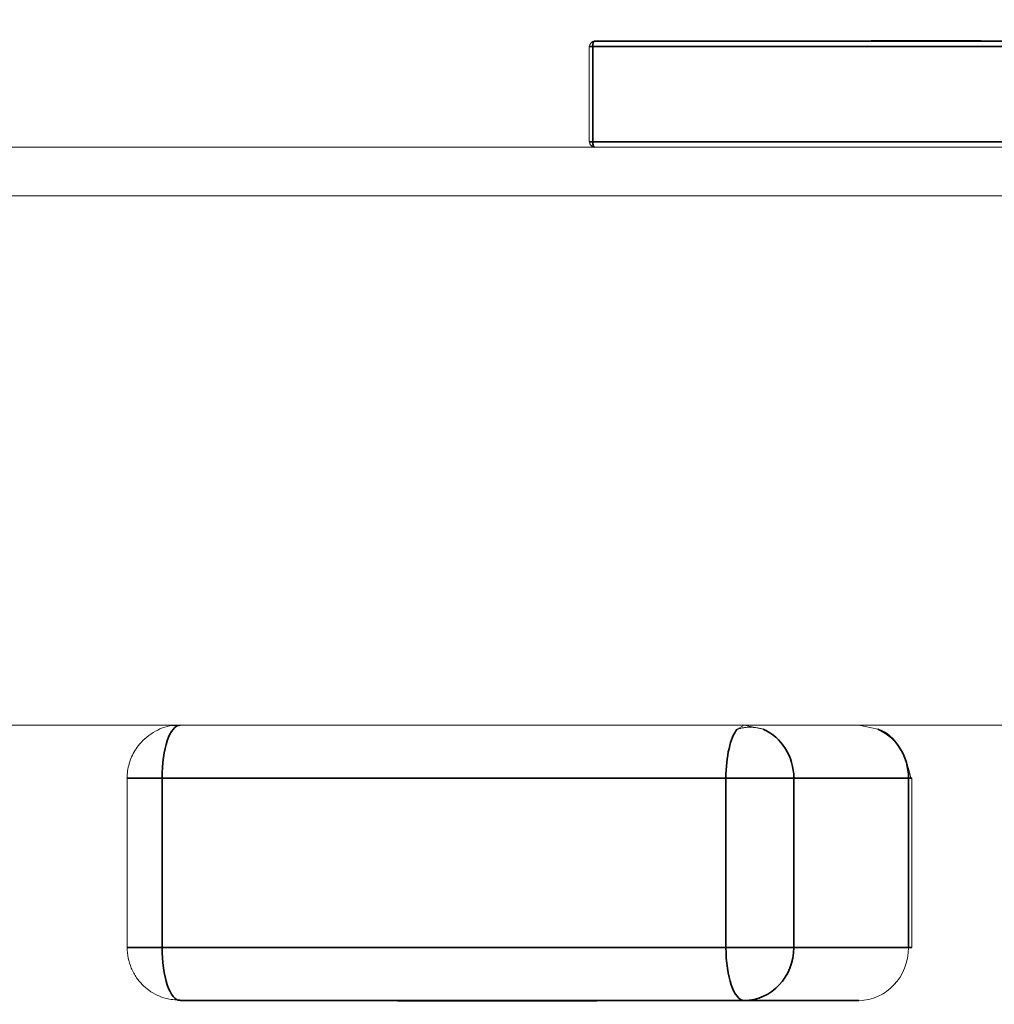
# Model space of a CAD drawing. Header units: millimetres. Extents: x 4 to 1188, y 1 to 840.
# Tile 269 of 310: x 855.204 to 855.573, y 417.846 to 418.219. Entities that reach past the tile are written whole.
import ezdxf

# ---------------------------------------------------------------- set-up
doc = ezdxf.new("R2010")
doc.units = ezdxf.units.MM
doc.layers.add('1', color=7, linetype='Continuous')
doc.styles.add('Arial Unicode MS', font='Arial Unicode MS')
doc.dimstyles.get("Standard").update_dxf_attribs({"dimtxt": 0.18, "dimasz": 0.18, "dimexe": 0.18, "dimexo": 0.0625, "dimgap": 0.09, "dimtad": 0, "dimtih": 1, "dimtoh": 1, "dimdec": 4, "dimzin": 0, "dimdsep": 46, "dimtxsty": 'Standard', "dimcen": 0.09, "dimadec": 0, "dimazin": 0, "dimtfac": 1, "dimtdec": 4, "dimtofl": 0, "dimtmove": 0, "dimatfit": 3, "dimfxl": 0, "dimtolj": 1, "dimtzin": 0, "dimarcsym": 0})

# ---------------------------------------------------------------- blocks, each defined once
blk = doc.blocks.new('_U29')
at = {"layer": '1', "color": 18, "lineweight": 35}
for p, q in [((843.8309, 533.08637), (895.22582, 533.08637)), ((893.22582, 533.08637), (893.22582, 331.75303)), ((847.8309, 331.75303), (895.22582, 331.75303))]:
    blk.add_line(p, q, dxfattribs=at)
at = {"layer": '1', "color": 18, "lineweight": 70}
for points in [[(893.22582, 533.08637), (894.00175, 529.58637), (892.44989, 529.58637)], [(893.22582, 331.75303), (892.44989, 335.25303), (894.00175, 335.25304)]]:
    blk.add_solid(points, dxfattribs=at)
at = {"layer": '1', "color": 18, "linetype": 'Continuous', "lineweight": 13, "insert": (892.77294, 428.04304), "char_height": 3, "attachment_point": 7, "rotation": 90, "line_spacing_factor": 1.047437, "style": 'Arial Unicode MS'}
blk.add_mtext('\\fArial Unicode MS|b0|i0;\\W1.0000;1510', dxfattribs=at)

msp = doc.modelspace()

# ---------------------------------------------------------------- hatches: boundary and pattern name
at = {"layer": '1', "linetype": 'Continuous', "lineweight": 35}
h = msp.add_hatch(dxfattribs=at)
h.set_pattern_fill('ANSI31', color=154, scale=1.55, angle=-2.13e-14, style=0)
h.paths.add_polyline_path([(860.14425, 418.95196), (862.02062, 418.95196), (862.02062, 418.15196), (862.41046, 418.15196), (862.41046, 417.95196), (854.89355, 417.95196), (854.89355, 417.70262), (854.228, 417.70262), (854.228, 417.95196), (854.04297, 417.95196), (854.04297, 418.15196), (860.14425, 418.15196)], flags=0)
h = msp.add_hatch(dxfattribs=at)
h.set_pattern_fill('ANSI31', color=154, scale=1.55, angle=29.9848, style=0)
h.paths.add_polyline_path([(854.04297, 417.95196), (854.04297, 418.1704), (860.6361, 418.1704), (860.6361, 417.95196)], flags=0)
h.paths.add_polyline_path([(861.60475, 417.95196), (861.60475, 418.1704), (863.27025, 418.1704), (863.27025, 417.95196)], flags=0)
h.paths.add_polyline_path([(863.66123, 417.95196), (863.66123, 418.1704), (864.35966, 418.1704), (864.35966, 417.95196)], flags=0)
h.paths.add_polyline_path([(860.69246, 417.95196), (860.69246, 418.1704), (861.50095, 418.1704), (861.50095, 417.95196)], flags=0)

# ---------------------------------------------------------------- linework, layer by layer
at = {"layer": '1', "color": 154, "linetype": 'Continuous', "lineweight": 13}
for p, q in [((855.42161, 418.2104), (855.45673, 418.2104)), ((855.45673, 418.2104), (855.52835, 418.2104)), ((855.52886, 418.21066), (855.52609, 418.21066)), ((855.52886, 418.2104), (855.52609, 418.2104)), ((855.5262, 418.21066), (855.52886, 418.21066)), ((855.52886, 418.2104), (855.52886, 418.21066)), ((855.53547, 418.21066), (855.53833, 418.21066)), ((855.5368, 418.2104), (855.54018, 418.2104)), ((855.5372, 418.2104), (855.53682, 418.2104)), ((855.537, 418.21066), (855.53839, 418.21066)), ((855.53835, 418.21066), (855.5372, 418.21066)), ((855.53795, 418.2104), (855.53795, 418.21066)), ((855.53836, 418.21066), (855.53795, 418.21066)), ((855.53935, 418.2104), (855.53795, 418.2104)), ((855.53835, 418.21066), (855.53835, 418.2104)), ((855.53835, 418.21066), (855.54152, 418.21066)), ((855.54067, 418.2104), (855.54066, 418.2104)), ((855.54096, 418.2104), (855.54096, 418.21066)), ((855.55044, 418.21066), (855.54096, 418.21066)), ((855.54152, 418.21066), (855.55013, 418.21066)), ((855.54832, 418.21066), (855.55021, 418.21066)), ((855.55318, 418.2104), (855.55037, 418.2104)), ((855.55128, 418.21066), (855.55349, 418.21066)), ((855.55546, 418.2104), (855.55225, 418.2104)), ((855.5529, 418.21066), (855.5546, 418.21066)), ((855.5529, 418.2104), (855.65343, 418.2104)), ((855.55349, 418.21066), (855.55299, 418.21066)), ((855.55349, 418.2104), (855.55299, 418.2104)), ((855.55318, 418.21066), (855.55318, 418.2104)), ((855.55875, 418.21066), (855.55683, 418.21066)), ((855.55875, 418.2104), (855.55683, 418.2104)), ((855.5577, 418.21066), (855.55928, 418.21066)), ((855.56096, 418.21066), (855.55929, 418.21066)), ((855.56104, 418.2104), (855.55929, 418.2104)), ((855.56032, 418.21066), (855.56104, 418.21066)), ((855.56224, 418.21066), (855.56345, 418.21066)), ((855.56345, 418.21066), (855.56237, 418.21066)), ((855.56237, 418.2104), (855.56237, 418.21066)), ((855.56346, 418.2104), (855.56237, 418.2104)), ((855.56515, 418.2104), (855.56358, 418.2104)), ((855.56676, 418.2104), (855.56676, 418.21066)), ((855.56762, 418.2104), (855.56676, 418.2104)), ((855.41961, 418.2084), (855.41961, 418.1724)), ((854.04297, 418.1704), (860.6361, 418.1704)), ((854.04297, 418.15196), (860.14425, 418.15196)), ((860.6361, 417.95196), (854.04297, 417.95196)), ((862.41046, 417.95196), (854.89355, 417.95196)), ((855.47807, 417.95196), (855.47547, 417.95045)), ((855.48527, 417.95043), (855.47807, 417.95196)), ((855.52858, 417.95044), (855.5214, 417.95196)), ((855.24508, 417.93196), (855.24508, 417.86796)), ((855.5414, 417.86796), (855.5414, 417.93196)), ((855.3084, 417.84796), (855.26508, 417.84796)), ((855.35178, 417.84796), (855.3084, 417.84796)), ((855.34737, 417.84796), (855.35398, 417.84796)), ((855.35131, 417.84796), (855.35203, 417.84796)), ((855.35398, 417.84796), (855.35398, 417.84769)), ((855.36609, 417.84796), (855.36609, 417.84769)), ((855.36609, 417.84796), (855.36654, 417.84796)), ((855.37641, 417.84796), (855.36879, 417.84796)), ((855.37219, 417.84796), (855.37878, 417.84796)), ((855.37264, 417.84796), (855.37331, 417.84796)), ((855.37878, 417.84796), (855.37878, 417.84769)), ((855.5214, 417.84796), (855.39268, 417.84796)), ((855.39503, 417.84796), (855.39503, 417.84769)), ((855.39503, 417.84796), (855.39723, 417.84796)), ((855.39708, 417.84796), (855.39708, 417.84769)), ((855.39708, 417.84796), (855.41235, 417.84796)), ((855.40178, 417.84796), (855.40575, 417.84796)), ((855.40196, 417.84796), (855.40335, 417.84796)), ((855.41235, 417.84796), (855.41235, 417.84769)), ((855.41235, 417.84796), (855.41385, 417.84796)), ((855.41385, 417.84796), (855.41385, 417.84769)), ((855.42154, 417.84796), (855.42154, 417.84769)), ((855.42154, 417.84796), (855.4224, 417.84796)), ((855.3479, 417.84769), (855.34737, 417.84769)), ((855.34737, 417.84769), (855.35398, 417.84769)), ((855.35131, 417.84769), (855.35511, 417.84769)), ((855.35198, 417.84769), (855.35136, 417.84769)), ((855.36231, 417.84769), (855.35872, 417.84769)), ((855.36201, 417.84769), (855.36232, 417.84769)), ((855.37309, 417.84769), (855.36589, 417.84769)), ((855.3722, 417.84769), (855.37878, 417.84769)), ((855.3744, 417.84769), (855.37225, 417.84769)), ((855.37852, 417.84769), (855.37642, 417.84769)), ((855.39715, 417.84769), (855.39064, 417.84769)), ((855.39503, 417.84769), (855.39723, 417.84769)), ((855.39708, 417.84769), (855.41235, 417.84769)), ((855.39979, 417.84769), (855.39708, 417.84769)), ((855.40406, 417.84769), (855.39979, 417.84769)), ((855.40178, 417.84769), (855.40575, 417.84769)), ((855.40196, 417.84769), (855.40335, 417.84769)), ((855.41385, 417.84769), (855.40196, 417.84769)), ((855.41235, 417.84769), (855.41385, 417.84769))]:
    msp.add_line(p, q, dxfattribs=at)
at = {"layer": '1', "color": 154, "linetype": 'Continuous', "lineweight": 35}
for p, q in [((855.61832, 418.2104), (855.42161, 418.2104)), ((855.42093, 418.2084), (855.41961, 418.2084)), ((855.42093, 418.2084), (855.61764, 418.2084)), ((855.42093, 418.1724), (855.42093, 418.2084)), ((855.42093, 418.1724), (855.41961, 418.1724)), ((855.61764, 418.1724), (855.42093, 418.1724)), ((855.24508, 417.93196), (855.25824, 417.93196)), ((855.25824, 417.93196), (855.47123, 417.93196)), ((855.25824, 417.86796), (855.25824, 417.93196)), ((855.47123, 417.93196), (855.47123, 417.86796)), ((855.49687, 417.93196), (855.47123, 417.93196)), ((855.49687, 417.93196), (855.54019, 417.93196)), ((855.49687, 417.86796), (855.49687, 417.93196)), ((855.5414, 417.93196), (855.54019, 417.93196)), ((855.54019, 417.93196), (855.54019, 417.86796)), ((855.24508, 417.86796), (855.25824, 417.86796)), ((855.47123, 417.86796), (855.25824, 417.86796)), ((855.47123, 417.86796), (855.49687, 417.86796)), ((855.54019, 417.86796), (855.49687, 417.86796)), ((855.5414, 417.86796), (855.54019, 417.86796)), ((855.26508, 417.84796), (855.47807, 417.84796)), ((855.47807, 417.84796), (855.5214, 417.84796))]:
    msp.add_line(p, q, dxfattribs=at)
at = {"layer": '1', "color": 154, "linetype": 'Continuous', "lineweight": 13}
for centre, major_axis, start_param, end_param in [((855.42161, 418.2084), (0, 0.002), 0, 1.570796), ((855.42161, 418.1724), (0, 0.002), 1.570796, 3.141593), ((855.5214, 417.86796), (0, -0.02), 0, 1.570796)]:
    msp.add_ellipse(centre, major_axis=major_axis, ratio=0.939693, start_param=start_param, end_param=end_param, dxfattribs=at)
at = {"layer": '1', "color": 154, "linetype": 'Continuous', "lineweight": 35}
for centre, major_axis, ratio, start_param, end_param in [((855.42161, 418.2084), (0, 0.002), 0.34202, 0, 1.570796), ((855.42161, 418.1724), (0, 0.002), 0.34202, 1.570796, 3.141593), ((855.26508, 417.93196), (0, 0.02), 0.34202, 0, 1.570796), ((855.47807, 417.93196), (0, -0.02), 0.34202, 3.532696, 4.712389), ((855.47807, 417.93196), (0, 0.02), 0.939693, 4.712389, 5.890363), ((855.5214, 417.93196), (0, -0.02), 0.939693, 1.570796, 2.74909), ((855.26508, 417.86796), (0, 0.02), 0.34202, 1.570796, 3.141593), ((855.47807, 417.86796), (0, -0.02), 0.34202, 4.712389, 6.283185), ((855.47807, 417.86796), (0, 0.02), 0.939693, 3.141593, 4.712389)]:
    msp.add_ellipse(centre, major_axis=major_axis, ratio=ratio, start_param=start_param, end_param=end_param, dxfattribs=at)
at = {"layer": '1', "color": 154, "linetype": 'Continuous', "lineweight": 13}
for points, knots in [([(855.53006, 418.21066), (855.52988, 418.21066), (855.52954, 418.21066), (855.52912, 418.21066), (855.52879, 418.21066), (855.52856, 418.21066), (855.52842, 418.21066), (855.52833, 418.21066), (855.52835, 418.21066), (855.5284, 418.21066), (855.52853, 418.21066), (855.52874, 418.21066), (855.52898, 418.21066), (855.52921, 418.21066), (855.52932, 418.21066)], [0, 0, 0, 0, 0.060057, 0.117405, 0.175561, 0.2384, 0.308476, 0.387268, 0.475034, 0.573639, 0.678032, 0.783977, 0.890757, 1, 1, 1, 1]), ([(855.52885, 418.21066), (855.52913, 418.21066), (855.52966, 418.21066), (855.5305, 418.21066), (855.53133, 418.21066), (855.53216, 418.21066), (855.53298, 418.21066), (855.5338, 418.21066), (855.53461, 418.21066), (855.5352, 418.21066), (855.53547, 418.21066)], [0, 0, 0, 0, 0.16399, 0.316279, 0.457451, 0.587187, 0.706146, 0.814209, 0.912106, 1, 1, 1, 1]), ([(855.53795, 418.21066), (855.53777, 418.21066), (855.5374, 418.21066), (855.53674, 418.21066), (855.53604, 418.21066), (855.53527, 418.21066), (855.53447, 418.21066), (855.53367, 418.21066), (855.53285, 418.21066), (855.53202, 418.21066), (855.5312, 418.21066), (855.53039, 418.21066), (855.5296, 418.21066), (855.52911, 418.21066), (855.52886, 418.21066)], [0, 0, 0, 0, 0.113222, 0.222436, 0.328941, 0.432255, 0.529309, 0.617114, 0.696232, 0.767885, 0.832331, 0.890498, 0.945728, 1, 1, 1, 1]), ([(855.53795, 418.2104), (855.53777, 418.2104), (855.5374, 418.2104), (855.53674, 418.2104), (855.53604, 418.2104), (855.53527, 418.2104), (855.53447, 418.2104), (855.53367, 418.2104), (855.53285, 418.2104), (855.53202, 418.2104), (855.5312, 418.2104), (855.53039, 418.2104), (855.5296, 418.2104), (855.52911, 418.2104), (855.52886, 418.2104)], [0, 0, 0, 0, 0.113222, 0.222436, 0.328941, 0.432255, 0.529309, 0.617114, 0.696232, 0.767885, 0.832331, 0.890498, 0.945728, 1, 1, 1, 1]), ([(855.52932, 418.21066), (855.5295, 418.21066), (855.52985, 418.21066), (855.5305, 418.21066), (855.53122, 418.21066), (855.53188, 418.21066), (855.53244, 418.21066), (855.53284, 418.21066), (855.53323, 418.21066), (855.53361, 418.21066), (855.53399, 418.21066), (855.53436, 418.21066), (855.53473, 418.21066), (855.53496, 418.21066), (855.53508, 418.21066)], [0, 0, 0, 0, 0.1751, 0.334238, 0.478338, 0.610848, 0.672498, 0.728983, 0.780306, 0.828186, 0.87296, 0.915674, 0.957732, 1, 1, 1, 1]), ([(855.53584, 418.21066), (855.53574, 418.21066), (855.53555, 418.21066), (855.53523, 418.21066), (855.53491, 418.21066), (855.53457, 418.21066), (855.53422, 418.21066), (855.53386, 418.21066), (855.53349, 418.21066), (855.53311, 418.21066), (855.53273, 418.21066), (855.53235, 418.21066), (855.53196, 418.21066), (855.53158, 418.21066), (855.5312, 418.21066), (855.53081, 418.21066), (855.53043, 418.21066), (855.53018, 418.21066), (855.53006, 418.21066)], [0, 0, 0, 0, 0.094078, 0.183743, 0.267612, 0.347327, 0.423187, 0.49364, 0.560755, 0.623644, 0.682206, 0.735895, 0.785138, 0.830371, 0.873588, 0.915689, 0.956941, 1, 1, 1, 1]), ([(855.53155, 418.21066), (855.53179, 418.21066), (855.53225, 418.21066), (855.53298, 418.21066), (855.53371, 418.21066), (855.53442, 418.21066), (855.53512, 418.21066), (855.53578, 418.21066), (855.53641, 418.21066), (855.5368, 418.21066), (855.537, 418.21066)], [0, 0, 0, 0, 0.175284, 0.3323, 0.472555, 0.59864, 0.711841, 0.814222, 0.907964, 1, 1, 1, 1]), ([(855.5372, 418.21066), (855.537, 418.21066), (855.53657, 418.21066), (855.53596, 418.21066), (855.53531, 418.21066), (855.53476, 418.21066), (855.5343, 418.21066), (855.53394, 418.21066), (855.53357, 418.21066), (855.53318, 418.21066), (855.53279, 418.21066), (855.53238, 418.21066), (855.53197, 418.21066), (855.53169, 418.21066), (855.53155, 418.21066)], [0, 0, 0, 0, 0.069993, 0.151179, 0.244049, 0.348789, 0.406942, 0.471758, 0.543422, 0.621403, 0.705702, 0.796988, 0.895269, 1, 1, 1, 1]), ([(855.53508, 418.21066), (855.53521, 418.21066), (855.53546, 418.21066), (855.5358, 418.21066), (855.53609, 418.21066), (855.53634, 418.21066), (855.53654, 418.21066), (855.53669, 418.21066), (855.5368, 418.21066), (855.53685, 418.21066), (855.53687, 418.21066), (855.53685, 418.21066), (855.53678, 418.21066), (855.53668, 418.21066), (855.53653, 418.21066), (855.53634, 418.21066), (855.53611, 418.21066), (855.53594, 418.21066), (855.53584, 418.21066)], [0, 0, 0, 0, 0.047075, 0.091526, 0.135716, 0.181019, 0.227383, 0.276583, 0.329979, 0.387837, 0.449327, 0.514837, 0.584688, 0.65839, 0.736147, 0.81967, 0.907579, 1, 1, 1, 1]), ([(855.53935, 418.2104), (855.5392, 418.2104), (855.53887, 418.2104), (855.53834, 418.2104), (855.53777, 418.2104), (855.5374, 418.2104), (855.5372, 418.2104)], [0, 0, 0, 0, 0.216987, 0.448782, 0.706308, 1, 1, 1, 1]), ([(855.54096, 418.21066), (855.54077, 418.21066), (855.54039, 418.21066), (855.53989, 418.21066), (855.53946, 418.21066), (855.5391, 418.21066), (855.5388, 418.21066), (855.53858, 418.21066), (855.53842, 418.21066), (855.53837, 418.21066), (855.53835, 418.21066)], [0, 0, 0, 0, 0.112855, 0.222519, 0.33314, 0.446105, 0.568897, 0.700572, 0.843031, 1, 1, 1, 1]), ([(855.54096, 418.2104), (855.54077, 418.2104), (855.54039, 418.2104), (855.53989, 418.2104), (855.53946, 418.2104), (855.5391, 418.2104), (855.5388, 418.2104), (855.53858, 418.2104), (855.53842, 418.2104), (855.53837, 418.2104), (855.53835, 418.2104)], [0, 0, 0, 0, 0.112855, 0.222519, 0.33314, 0.446105, 0.568897, 0.700572, 0.843031, 1, 1, 1, 1]), ([(855.54066, 418.2104), (855.54064, 418.2104), (855.54061, 418.2104), (855.54053, 418.2104), (855.5404, 418.2104), (855.54026, 418.2104), (855.54008, 418.2104), (855.53987, 418.2104), (855.53963, 418.2104), (855.53944, 418.2104), (855.53935, 418.2104)], [0, 0, 0, 0, 0.163277, 0.310892, 0.446819, 0.569906, 0.684024, 0.789987, 0.895592, 1, 1, 1, 1]), ([(855.54231, 418.21066), (855.5422, 418.21066), (855.54198, 418.21066), (855.54168, 418.21066), (855.54143, 418.21066), (855.54122, 418.21066), (855.54107, 418.21066), (855.54094, 418.21066), (855.54087, 418.21066), (855.54082, 418.21066), (855.54086, 418.21066), (855.54098, 418.21066), (855.54119, 418.21066), (855.5415, 418.21066), (855.54189, 418.21066), (855.54237, 418.21066), (855.54294, 418.21066), (855.54337, 418.21066), (855.54359, 418.21066)], [0, 0, 0, 0, 0.024865, 0.049927, 0.07647, 0.105546, 0.137658, 0.173602, 0.21364, 0.257897, 0.309792, 0.373352, 0.447999, 0.534281, 0.632928, 0.743088, 0.865737, 1, 1, 1, 1]), ([(855.55225, 418.2104), (855.55208, 418.2104), (855.55176, 418.2104), (855.55125, 418.2104), (855.55075, 418.2104), (855.55026, 418.2104), (855.54977, 418.2104), (855.54928, 418.2104), (855.5488, 418.2104), (855.54832, 418.2104), (855.54786, 418.2104), (855.54738, 418.2104), (855.54692, 418.2104), (855.54645, 418.2104), (855.54599, 418.2104), (855.54553, 418.2104), (855.54507, 418.2104), (855.54461, 418.2104), (855.54415, 418.2104), (855.54369, 418.2104), (855.54323, 418.2104), (855.54278, 418.2104), (855.54232, 418.2104), (855.54186, 418.2104), (855.5414, 418.2104), (855.54111, 418.2104), (855.54096, 418.2104)], [0, 0, 0, 0, 0.074251, 0.145037, 0.212012, 0.2759, 0.336376, 0.39347, 0.447215, 0.49765, 0.544762, 0.589416, 0.631521, 0.670554, 0.707275, 0.741788, 0.773747, 0.80364, 0.831602, 0.858005, 0.882699, 0.906488, 0.929872, 0.952805, 0.976255, 1, 1, 1, 1]), ([(855.55019, 418.21066), (855.54996, 418.21066), (855.54953, 418.21066), (855.54887, 418.21066), (855.54824, 418.21066), (855.54765, 418.21066), (855.54708, 418.21066), (855.54655, 418.21066), (855.54605, 418.21066), (855.54557, 418.21066), (855.54511, 418.21066), (855.54467, 418.21066), (855.54425, 418.21066), (855.54384, 418.21066), (855.54344, 418.21066), (855.54305, 418.21066), (855.54267, 418.21066), (855.54243, 418.21066), (855.54231, 418.21066)], [0, 0, 0, 0, 0.134304, 0.256525, 0.366719, 0.464931, 0.551292, 0.626348, 0.689472, 0.74197, 0.786669, 0.826719, 0.862416, 0.894181, 0.923266, 0.950058, 0.975127, 1, 1, 1, 1]), ([(855.54359, 418.21066), (855.54381, 418.21066), (855.54424, 418.21066), (855.54489, 418.21066), (855.54552, 418.21066), (855.54612, 418.21066), (855.54669, 418.21066), (855.54725, 418.21066), (855.54777, 418.21066), (855.54814, 418.21066), (855.54832, 418.21066)], [0, 0, 0, 0, 0.173877, 0.333628, 0.479326, 0.611026, 0.728209, 0.832417, 0.922506, 1, 1, 1, 1]), ([(855.55318, 418.21066), (855.55301, 418.21066), (855.55266, 418.21066), (855.5522, 418.21066), (855.55178, 418.21066), (855.55142, 418.21066), (855.55111, 418.21066), (855.55086, 418.21066), (855.55065, 418.21066), (855.5505, 418.21066), (855.55041, 418.21066), (855.55036, 418.21066), (855.55038, 418.21066), (855.55045, 418.21066), (855.55057, 418.21066), (855.55075, 418.21066), (855.55099, 418.21066), (855.55118, 418.21066), (855.55128, 418.21066)], [0, 0, 0, 0, 0.046425, 0.091755, 0.137366, 0.184235, 0.233618, 0.286345, 0.342703, 0.403812, 0.468459, 0.535483, 0.604767, 0.676823, 0.752582, 0.831579, 0.913949, 1, 1, 1, 1]), ([(855.56237, 418.21066), (855.56224, 418.21066), (855.56199, 418.21066), (855.56155, 418.21066), (855.56108, 418.21066), (855.56057, 418.21066), (855.56004, 418.21066), (855.55946, 418.21066), (855.55885, 418.21066), (855.55822, 418.21066), (855.55757, 418.21066), (855.55693, 418.21066), (855.55628, 418.21066), (855.55565, 418.21066), (855.55502, 418.21066), (855.55439, 418.21066), (855.55377, 418.21066), (855.55338, 418.21066), (855.55318, 418.21066)], [0, 0, 0, 0, 0.082462, 0.161515, 0.237917, 0.311928, 0.383707, 0.453659, 0.521452, 0.58809, 0.651668, 0.709643, 0.763649, 0.813744, 0.861616, 0.907939, 0.953268, 1, 1, 1, 1]), ([(855.56237, 418.2104), (855.56224, 418.2104), (855.56199, 418.2104), (855.56155, 418.2104), (855.56108, 418.2104), (855.56057, 418.2104), (855.56004, 418.2104), (855.55946, 418.2104), (855.55885, 418.2104), (855.55822, 418.2104), (855.55757, 418.2104), (855.55693, 418.2104), (855.55628, 418.2104), (855.55565, 418.2104), (855.55502, 418.2104), (855.55439, 418.2104), (855.55377, 418.2104), (855.55338, 418.2104), (855.55318, 418.2104)], [0, 0, 0, 0, 0.082462, 0.161515, 0.237917, 0.311928, 0.383707, 0.453659, 0.521452, 0.58809, 0.651668, 0.709643, 0.763649, 0.813744, 0.861616, 0.907939, 0.953268, 1, 1, 1, 1]), ([(855.5546, 418.21066), (855.55474, 418.21066), (855.555, 418.21066), (855.55541, 418.21066), (855.55582, 418.21066), (855.55622, 418.21066), (855.55663, 418.21066), (855.55702, 418.21066), (855.55741, 418.21066), (855.55794, 418.21066), (855.55856, 418.21066), (855.55923, 418.21066), (855.55984, 418.21066), (855.56016, 418.21066), (855.56032, 418.21066)], [0, 0, 0, 0, 0.04931, 0.097438, 0.144473, 0.193038, 0.242821, 0.295407, 0.351784, 0.413136, 0.54495, 0.684635, 0.836127, 1, 1, 1, 1]), ([(855.55683, 418.21066), (855.55698, 418.21066), (855.55728, 418.21066), (855.55774, 418.21066), (855.55821, 418.21066), (855.5587, 418.21066), (855.55919, 418.21066), (855.5597, 418.21066), (855.56021, 418.21066), (855.56074, 418.21066), (855.56126, 418.21066), (855.56179, 418.21066), (855.56231, 418.21066), (855.56283, 418.21066), (855.56334, 418.21066), (855.56386, 418.21066), (855.56437, 418.21066), (855.56469, 418.21066), (855.56486, 418.21066)], [0, 0, 0, 0, 0.091225, 0.177914, 0.259697, 0.336779, 0.409804, 0.478609, 0.544088, 0.605766, 0.664021, 0.718355, 0.768591, 0.816722, 0.863055, 0.908208, 0.953971, 1, 1, 1, 1]), ([(855.55929, 418.21066), (855.55918, 418.21066), (855.55896, 418.21066), (855.55858, 418.21066), (855.55816, 418.21066), (855.55786, 418.21066), (855.5577, 418.21066)], [0, 0, 0, 0, 0.202269, 0.436275, 0.700784, 1, 1, 1, 1]), ([(855.55929, 418.2104), (855.55918, 418.2104), (855.55896, 418.2104), (855.55858, 418.2104), (855.55816, 418.2104), (855.55786, 418.2104), (855.5577, 418.2104)], [0, 0, 0, 0, 0.202269, 0.436275, 0.700784, 1, 1, 1, 1]), ([(855.56358, 418.21066), (855.56338, 418.21066), (855.56298, 418.21066), (855.56234, 418.21066), (855.56171, 418.21066), (855.56108, 418.21066), (855.56046, 418.21066), (855.55986, 418.21066), (855.55927, 418.21066), (855.55893, 418.21066), (855.55875, 418.21066)], [0, 0, 0, 0, 0.091264, 0.182272, 0.279087, 0.387649, 0.51128, 0.653335, 0.81559, 1, 1, 1, 1]), ([(855.56358, 418.2104), (855.56338, 418.2104), (855.56298, 418.2104), (855.56234, 418.2104), (855.56171, 418.2104), (855.56108, 418.2104), (855.56046, 418.2104), (855.55986, 418.2104), (855.55927, 418.2104), (855.55893, 418.2104), (855.55875, 418.2104)], [0, 0, 0, 0, 0.091264, 0.182272, 0.279087, 0.387649, 0.51128, 0.653335, 0.81559, 1, 1, 1, 1]), ([(855.55928, 418.21066), (855.55933, 418.21066), (855.55943, 418.21066), (855.55954, 418.21066), (855.55958, 418.21066)], [0, 0, 0, 0, 0.562851, 1, 1, 1, 1]), ([(855.55958, 418.21066), (855.5598, 418.21066), (855.56022, 418.21066), (855.56091, 418.21066), (855.56161, 418.21066), (855.56219, 418.21066), (855.56265, 418.21066), (855.56298, 418.21066), (855.56331, 418.21066), (855.56361, 418.21066), (855.5639, 418.21066), (855.56416, 418.21066), (855.56443, 418.21066), (855.56457, 418.21066), (855.56465, 418.21066)], [0, 0, 0, 0, 0.093799, 0.188392, 0.290003, 0.402222, 0.463153, 0.526712, 0.592954, 0.664831, 0.740162, 0.821342, 0.9079, 1, 1, 1, 1]), ([(855.56676, 418.21066), (855.56663, 418.21066), (855.56638, 418.21066), (855.56593, 418.21066), (855.56543, 418.21066), (855.56487, 418.21066), (855.56428, 418.21066), (855.56364, 418.21066), (855.56296, 418.21066), (855.56248, 418.21066), (855.56224, 418.21066)], [0, 0, 0, 0, 0.144088, 0.282399, 0.414873, 0.544284, 0.666959, 0.782936, 0.893536, 1, 1, 1, 1]), ([(855.56676, 418.2104), (855.56663, 418.2104), (855.56638, 418.2104), (855.56593, 418.2104), (855.56543, 418.2104), (855.56487, 418.2104), (855.56428, 418.2104), (855.56364, 418.2104), (855.56296, 418.2104), (855.56248, 418.2104), (855.56224, 418.2104)], [0, 0, 0, 0, 0.144088, 0.282399, 0.414873, 0.544284, 0.666959, 0.782936, 0.893536, 1, 1, 1, 1]), ([(855.56465, 418.21066), (855.56476, 418.21066), (855.56497, 418.21066), (855.56513, 418.21066), (855.56518, 418.21066), (855.5651, 418.21066), (855.56491, 418.21066), (855.56459, 418.21066), (855.56415, 418.21066), (855.56377, 418.21066), (855.56358, 418.21066)], [0, 0, 0, 0, 0.161714, 0.310106, 0.448206, 0.579033, 0.698679, 0.803099, 0.900751, 1, 1, 1, 1]), ([(855.56486, 418.21066), (855.56507, 418.21066), (855.56551, 418.21066), (855.56609, 418.21066), (855.56658, 418.21066), (855.56699, 418.21066), (855.56731, 418.21066), (855.56753, 418.21066), (855.56765, 418.21066), (855.56763, 418.21066), (855.56756, 418.21066), (855.56737, 418.21066), (855.56712, 418.21066), (855.56688, 418.21066), (855.56676, 418.21066)], [0, 0, 0, 0, 0.063875, 0.12862, 0.196004, 0.26872, 0.345998, 0.427238, 0.513555, 0.606226, 0.70228, 0.799518, 0.898803, 1, 1, 1, 1]), ([(855.26469, 417.95171), (855.26412, 417.95179), (855.26105, 417.95207), (855.25544, 417.94993), (855.24989, 417.94557), (855.24654, 417.94013), (855.24526, 417.93562), (855.24508, 417.93287), (855.24508, 417.93196)], [0, 0, 0, 0, 0.05532, 0.300231, 0.5524, 0.731679, 0.911846, 1, 1, 1, 1]), ([(855.54098, 417.93196), (855.54087, 417.93269), (855.54056, 417.93428), (855.5398, 417.937), (855.53871, 417.93991), (855.53728, 417.94283), (855.53551, 417.94555), (855.53344, 417.94786), (855.5311, 417.94958), (855.52945, 417.95023), (855.52859, 417.95043)], [0, 0, 0, 0, 0.100729, 0.209156, 0.325029, 0.447977, 0.577532, 0.713142, 0.85419, 1, 1, 1, 1]), ([(855.24508, 417.86796), (855.24511, 417.86519), (855.2459, 417.86126), (855.24894, 417.85571), (855.25321, 417.85138), (855.25912, 417.84842), (855.26324, 417.84812), (855.26508, 417.84824)], [0, 0, 0, 0, 0.253354, 0.387144, 0.600446, 0.829542, 1, 1, 1, 1]), ([(855.35398, 417.84796), (855.35431, 417.84796), (855.35497, 417.84796), (855.35597, 417.84796), (855.35694, 417.84796), (855.3579, 417.84796), (855.35883, 417.84796), (855.35973, 417.84796), (855.36062, 417.84796), (855.36147, 417.84796), (855.36228, 417.84796), (855.36302, 417.84796), (855.36371, 417.84796), (855.36433, 417.84796), (855.36487, 417.84796), (855.36535, 417.84796), (855.36577, 417.84796), (855.36598, 417.84796), (855.36609, 417.84796)], [0, 0, 0, 0, 0.073201, 0.142587, 0.209625, 0.274883, 0.337931, 0.400462, 0.462501, 0.525005, 0.586689, 0.646813, 0.705215, 0.762881, 0.820728, 0.879295, 0.938511, 1, 1, 1, 1]), ([(855.36362, 417.84796), (855.36389, 417.84796), (855.36442, 417.84796), (855.3652, 417.84796), (855.36595, 417.84796), (855.36667, 417.84796), (855.36736, 417.84796), (855.36801, 417.84796), (855.36864, 417.84796), (855.36924, 417.84796), (855.3698, 417.84796), (855.37032, 417.84796), (855.37081, 417.84796), (855.37126, 417.84796), (855.37167, 417.84796), (855.37203, 417.84796), (855.37236, 417.84796), (855.37255, 417.84796), (855.37264, 417.84796)], [0, 0, 0, 0, 0.069013, 0.135236, 0.199611, 0.262419, 0.323723, 0.383765, 0.443773, 0.503795, 0.563823, 0.623484, 0.683469, 0.743591, 0.805727, 0.868616, 0.933278, 1, 1, 1, 1]), ([(855.37878, 417.84796), (855.3792, 417.84796), (855.38002, 417.84796), (855.38127, 417.84796), (855.38251, 417.84796), (855.38372, 417.84796), (855.38489, 417.84796), (855.386, 417.84796), (855.38705, 417.84796), (855.38801, 417.84796), (855.38894, 417.84796), (855.38984, 417.84796), (855.39073, 417.84796), (855.39144, 417.84796), (855.39202, 417.84796), (855.39245, 417.84796), (855.39288, 417.84796), (855.39331, 417.84796), (855.39374, 417.84796), (855.39418, 417.84796), (855.39461, 417.84796), (855.39489, 417.84796), (855.39503, 417.84796)], [0, 0, 0, 0, 0.056724, 0.111437, 0.164368, 0.216435, 0.267641, 0.31736, 0.367473, 0.41821, 0.471404, 0.527966, 0.588061, 0.652134, 0.686345, 0.723264, 0.76261, 0.804739, 0.84943, 0.896711, 0.94689, 1, 1, 1, 1]), ([(855.40335, 417.84796), (855.40352, 417.84796), (855.40384, 417.84796), (855.40438, 417.84796), (855.40495, 417.84796), (855.40555, 417.84796), (855.40619, 417.84796), (855.40687, 417.84796), (855.40757, 417.84796), (855.40806, 417.84796), (855.40831, 417.84796)], [0, 0, 0, 0, 0.136729, 0.268515, 0.395529, 0.52, 0.640496, 0.761236, 0.880107, 1, 1, 1, 1]), ([(855.40575, 417.84796), (855.40588, 417.84796), (855.40612, 417.84796), (855.40651, 417.84796), (855.40693, 417.84796), (855.40736, 417.84796), (855.40781, 417.84796), (855.40827, 417.84796), (855.40876, 417.84796), (855.40925, 417.84796), (855.40977, 417.84796), (855.4103, 417.84796), (855.41084, 417.84796), (855.4114, 417.84796), (855.41197, 417.84796), (855.41256, 417.84796), (855.41315, 417.84796), (855.41355, 417.84796), (855.41375, 417.84796)], [0, 0, 0, 0, 0.077361, 0.15048, 0.219977, 0.286681, 0.349678, 0.41068, 0.469427, 0.526756, 0.583142, 0.638824, 0.695263, 0.752696, 0.810849, 0.871356, 0.934436, 1, 1, 1, 1]), ([(855.40831, 417.84796), (855.40864, 417.84796), (855.40928, 417.84796), (855.41027, 417.84796), (855.41126, 417.84796), (855.41224, 417.84796), (855.41322, 417.84796), (855.41418, 417.84796), (855.41515, 417.84796), (855.41609, 417.84796), (855.417, 417.84796), (855.41786, 417.84796), (855.41864, 417.84796), (855.41936, 417.84796), (855.42001, 417.84796), (855.4206, 417.84796), (855.42111, 417.84796), (855.4214, 417.84796), (855.42154, 417.84796)], [0, 0, 0, 0, 0.061997, 0.122088, 0.181375, 0.239508, 0.297836, 0.35688, 0.417282, 0.47964, 0.5425, 0.604962, 0.666991, 0.730216, 0.794173, 0.860458, 0.928578, 1, 1, 1, 1]), ([(855.41375, 417.84796), (855.414, 417.84796), (855.41447, 417.84796), (855.41513, 417.84796), (855.41573, 417.84796), (855.41627, 417.84796), (855.41675, 417.84796), (855.41715, 417.84796), (855.4175, 417.84796), (855.41777, 417.84796), (855.41798, 417.84796), (855.41812, 417.84796), (855.41819, 417.84796), (855.41821, 417.84796), (855.41813, 417.84796), (855.41799, 417.84796), (855.41779, 417.84796), (855.4176, 417.84796), (855.41751, 417.84796)], [0, 0, 0, 0, 0.065801, 0.128677, 0.188676, 0.247598, 0.304849, 0.361786, 0.419523, 0.478682, 0.53877, 0.598799, 0.660184, 0.722952, 0.787993, 0.855404, 0.926153, 1, 1, 1, 1]), ([(855.35511, 417.84769), (855.35466, 417.84769), (855.35381, 417.84769), (855.35258, 417.84769), (855.35148, 417.84769), (855.3505, 417.84769), (855.34966, 417.84769), (855.34894, 417.84769), (855.34834, 417.84769), (855.34805, 417.84769), (855.3479, 417.84769)], [0, 0, 0, 0, 0.145359, 0.278702, 0.403602, 0.521669, 0.637521, 0.753704, 0.873213, 1, 1, 1, 1]), ([(855.35204, 417.84769), (855.35195, 417.84769), (855.35177, 417.84769), (855.35172, 417.84769), (855.35186, 417.84769), (855.35212, 417.84769), (855.35243, 417.84769), (855.35271, 417.84769), (855.35304, 417.84769), (855.35341, 417.84769), (855.35383, 417.84769), (855.35431, 417.84769), (855.35482, 417.84769), (855.35519, 417.84769), (855.35538, 417.84769)], [0, 0, 0, 0, 0.118287, 0.232233, 0.346524, 0.465805, 0.527138, 0.589344, 0.651742, 0.715748, 0.781761, 0.851382, 0.923764, 1, 1, 1, 1]), ([(855.36589, 417.84769), (855.36551, 417.84769), (855.36477, 417.84769), (855.36364, 417.84769), (855.36253, 417.84769), (855.36145, 417.84769), (855.3604, 417.84769), (855.35936, 417.84769), (855.35835, 417.84769), (855.35738, 417.84769), (855.35645, 417.84769), (855.35559, 417.84769), (855.3548, 417.84769), (855.35408, 417.84769), (855.35344, 417.84769), (855.35288, 417.84769), (855.35237, 417.84769), (855.35211, 417.84769), (855.35198, 417.84769)], [0, 0, 0, 0, 0.070442, 0.138089, 0.203178, 0.266139, 0.327929, 0.38919, 0.450254, 0.512347, 0.573843, 0.633933, 0.69346, 0.752479, 0.812386, 0.87307, 0.935184, 1, 1, 1, 1]), ([(855.35872, 417.84769), (855.35852, 417.84769), (855.35814, 417.84769), (855.35756, 417.84769), (855.35701, 417.84769), (855.35647, 417.84769), (855.35596, 417.84769), (855.35546, 417.84769), (855.35499, 417.84769), (855.35439, 417.84769), (855.35371, 417.84769), (855.35301, 417.84769), (855.35242, 417.84769), (855.35217, 417.84769), (855.35204, 417.84769)], [0, 0, 0, 0, 0.076073, 0.148412, 0.216418, 0.281164, 0.343381, 0.404328, 0.463673, 0.52286, 0.638732, 0.753818, 0.872606, 1, 1, 1, 1]), ([(855.35398, 417.84769), (855.35431, 417.84769), (855.35497, 417.84769), (855.35597, 417.84769), (855.35694, 417.84769), (855.3579, 417.84769), (855.35883, 417.84769), (855.35973, 417.84769), (855.36062, 417.84769), (855.36147, 417.84769), (855.36228, 417.84769), (855.36302, 417.84769), (855.36371, 417.84769), (855.36433, 417.84769), (855.36487, 417.84769), (855.36535, 417.84769), (855.36577, 417.84769), (855.36598, 417.84769), (855.36609, 417.84769)], [0, 0, 0, 0, 0.073201, 0.142587, 0.209625, 0.274883, 0.337931, 0.400462, 0.462501, 0.525005, 0.586689, 0.646813, 0.705215, 0.762881, 0.820728, 0.879295, 0.938511, 1, 1, 1, 1]), ([(855.35538, 417.84769), (855.35557, 417.84769), (855.35594, 417.84769), (855.3565, 417.84769), (855.35704, 417.84769), (855.35756, 417.84769), (855.35807, 417.84769), (855.35857, 417.84769), (855.35905, 417.84769), (855.35965, 417.84769), (855.36034, 417.84769), (855.36105, 417.84769), (855.36162, 417.84769), (855.36188, 417.84769), (855.36201, 417.84769)], [0, 0, 0, 0, 0.074627, 0.14464, 0.212124, 0.276993, 0.339648, 0.40073, 0.46211, 0.523286, 0.642551, 0.758565, 0.876614, 1, 1, 1, 1]), ([(855.35607, 417.84769), (855.356, 417.84769), (855.35586, 417.84769), (855.35571, 417.84769), (855.35562, 417.84769), (855.3556, 417.84769), (855.35562, 417.84769), (855.35573, 417.84769), (855.35588, 417.84769), (855.3561, 417.84769), (855.35637, 417.84769), (855.35671, 417.84769), (855.3571, 417.84769), (855.35756, 417.84769), (855.35807, 417.84769), (855.35864, 417.84769), (855.35927, 417.84769), (855.35971, 417.84769), (855.35994, 417.84769)], [0, 0, 0, 0, 0.066317, 0.129769, 0.19137, 0.251932, 0.311622, 0.370964, 0.430518, 0.491181, 0.552101, 0.612139, 0.672483, 0.733576, 0.79644, 0.860911, 0.929048, 1, 1, 1, 1]), ([(855.36457, 417.84769), (855.36428, 417.84769), (855.36371, 417.84769), (855.3628, 417.84769), (855.36188, 417.84769), (855.36096, 417.84769), (855.36006, 417.84769), (855.35922, 417.84769), (855.35848, 417.84769), (855.35784, 417.84769), (855.35729, 417.84769), (855.3568, 417.84769), (855.35638, 417.84769), (855.35618, 417.84769), (855.35607, 417.84769)], [0, 0, 0, 0, 0.085719, 0.171409, 0.258144, 0.346929, 0.433983, 0.516734, 0.597416, 0.678635, 0.760267, 0.840143, 0.920177, 1, 1, 1, 1]), ([(855.35994, 417.84769), (855.36018, 417.84769), (855.36064, 417.84769), (855.36135, 417.84769), (855.36203, 417.84769), (855.3627, 417.84769), (855.36335, 417.84769), (855.36398, 417.84769), (855.36459, 417.84769), (855.36518, 417.84769), (855.36574, 417.84769), (855.36627, 417.84769), (855.36675, 417.84769), (855.36719, 417.84769), (855.36758, 417.84769), (855.36794, 417.84769), (855.36824, 417.84769), (855.36841, 417.84769), (855.3685, 417.84769)], [0, 0, 0, 0, 0.071137, 0.138231, 0.203142, 0.26568, 0.326444, 0.386738, 0.447229, 0.507578, 0.568073, 0.6278, 0.68712, 0.747031, 0.807329, 0.869576, 0.933384, 1, 1, 1, 1]), ([(855.36362, 417.84769), (855.36389, 417.84769), (855.36442, 417.84769), (855.3652, 417.84769), (855.36595, 417.84769), (855.36667, 417.84769), (855.36736, 417.84769), (855.36801, 417.84769), (855.36864, 417.84769), (855.36924, 417.84769), (855.3698, 417.84769), (855.37032, 417.84769), (855.37081, 417.84769), (855.37126, 417.84769), (855.37167, 417.84769), (855.37203, 417.84769), (855.37236, 417.84769), (855.37255, 417.84769), (855.37264, 417.84769)], [0, 0, 0, 0, 0.069013, 0.135236, 0.199611, 0.262419, 0.323723, 0.383765, 0.443773, 0.503795, 0.563823, 0.623484, 0.683469, 0.743591, 0.805727, 0.868616, 0.933278, 1, 1, 1, 1]), ([(855.36609, 417.84769), (855.36621, 417.84769), (855.36644, 417.84769), (855.36657, 417.84769), (855.36654, 417.84769), (855.36632, 417.84769), (855.36593, 417.84769), (855.36534, 417.84769), (855.36457, 417.84769), (855.36395, 417.84769), (855.36362, 417.84769)], [0, 0, 0, 0, 0.124835, 0.244778, 0.360989, 0.477964, 0.596922, 0.721591, 0.855098, 1, 1, 1, 1]), ([(855.3685, 417.84769), (855.36857, 417.84769), (855.36872, 417.84769), (855.36886, 417.84769), (855.36895, 417.84769), (855.36899, 417.84769), (855.36895, 417.84769), (855.36885, 417.84769), (855.36869, 417.84769), (855.36847, 417.84769), (855.36819, 417.84769), (855.36785, 417.84769), (855.36744, 417.84769), (855.36699, 417.84769), (855.36646, 417.84769), (855.36589, 417.84769), (855.36526, 417.84769), (855.3648, 417.84769), (855.36457, 417.84769)], [0, 0, 0, 0, 0.066572, 0.13029, 0.192297, 0.252922, 0.312507, 0.371488, 0.430679, 0.491399, 0.55197, 0.611245, 0.671453, 0.732173, 0.795077, 0.860442, 0.928163, 1, 1, 1, 1]), ([(855.38233, 417.84769), (855.38194, 417.84769), (855.38114, 417.84769), (855.38005, 417.84769), (855.37898, 417.84769), (855.37797, 417.84769), (855.37701, 417.84769), (855.37608, 417.84769), (855.37521, 417.84769), (855.37468, 417.84769), (855.3744, 417.84769)], [0, 0, 0, 0, 0.097421, 0.200886, 0.311172, 0.429798, 0.55774, 0.694715, 0.84213, 1, 1, 1, 1]), ([(855.37661, 417.84769), (855.37669, 417.84769), (855.37684, 417.84769), (855.37713, 417.84769), (855.37749, 417.84769), (855.37789, 417.84769), (855.37836, 417.84769), (855.37888, 417.84769), (855.37946, 417.84769), (855.37987, 417.84769), (855.38009, 417.84769)], [0, 0, 0, 0, 0.134393, 0.262803, 0.38593, 0.507853, 0.627247, 0.748261, 0.872335, 1, 1, 1, 1]), ([(855.38929, 417.84769), (855.38907, 417.84769), (855.38865, 417.84769), (855.38799, 417.84769), (855.38732, 417.84769), (855.38666, 417.84769), (855.38599, 417.84769), (855.38533, 417.84769), (855.38466, 417.84769), (855.38398, 417.84769), (855.38329, 417.84769), (855.38263, 417.84769), (855.38195, 417.84769), (855.38127, 417.84769), (855.38059, 417.84769), (855.37989, 417.84769), (855.37919, 417.84769), (855.37875, 417.84769), (855.37852, 417.84769)], [0, 0, 0, 0, 0.040773, 0.080851, 0.120114, 0.160024, 0.200507, 0.242303, 0.286488, 0.332651, 0.383767, 0.443091, 0.510974, 0.588295, 0.675908, 0.773346, 0.881594, 1, 1, 1, 1]), ([(855.37878, 417.84769), (855.3792, 417.84769), (855.38002, 417.84769), (855.38127, 417.84769), (855.38251, 417.84769), (855.38372, 417.84769), (855.38489, 417.84769), (855.386, 417.84769), (855.38705, 417.84769), (855.38801, 417.84769), (855.38894, 417.84769), (855.38984, 417.84769), (855.39073, 417.84769), (855.39144, 417.84769), (855.39202, 417.84769), (855.39245, 417.84769), (855.39288, 417.84769), (855.39331, 417.84769), (855.39374, 417.84769), (855.39418, 417.84769), (855.39461, 417.84769), (855.39489, 417.84769), (855.39503, 417.84769)], [0, 0, 0, 0, 0.056724, 0.111437, 0.164368, 0.216435, 0.267641, 0.31736, 0.367473, 0.41821, 0.471404, 0.527966, 0.588061, 0.652134, 0.686345, 0.723264, 0.76261, 0.804739, 0.84943, 0.896711, 0.94689, 1, 1, 1, 1]), ([(855.38009, 417.84769), (855.38031, 417.84769), (855.38076, 417.84769), (855.38146, 417.84769), (855.38214, 417.84769), (855.38283, 417.84769), (855.38351, 417.84769), (855.38418, 417.84769), (855.38485, 417.84769), (855.38553, 417.84769), (855.3862, 417.84769), (855.38687, 417.84769), (855.38753, 417.84769), (855.38821, 417.84769), (855.38888, 417.84769), (855.38956, 417.84769), (855.39024, 417.84769), (855.39067, 417.84769), (855.3909, 417.84769)], [0, 0, 0, 0, 0.043119, 0.084777, 0.125232, 0.166126, 0.207413, 0.250196, 0.294277, 0.341348, 0.392964, 0.452351, 0.519819, 0.596849, 0.682952, 0.778459, 0.884371, 1, 1, 1, 1]), ([(855.39064, 417.84769), (855.39027, 417.84769), (855.38953, 417.84769), (855.38842, 417.84769), (855.38734, 417.84769), (855.38628, 417.84769), (855.38525, 417.84769), (855.38424, 417.84769), (855.38326, 417.84769), (855.38264, 417.84769), (855.38233, 417.84769)], [0, 0, 0, 0, 0.137903, 0.268873, 0.395178, 0.517089, 0.636743, 0.756222, 0.876628, 1, 1, 1, 1]), ([(855.3909, 417.84769), (855.39112, 417.84769), (855.39154, 417.84769), (855.39208, 417.84769), (855.39249, 417.84769), (855.3928, 417.84769), (855.39298, 417.84769), (855.39305, 417.84769), (855.39301, 417.84769), (855.39284, 417.84769), (855.39258, 417.84769), (855.39227, 417.84769), (855.39191, 417.84769), (855.39149, 417.84769), (855.39102, 417.84769), (855.3905, 417.84769), (855.38992, 417.84769), (855.3895, 417.84769), (855.38929, 417.84769)], [0, 0, 0, 0, 0.118432, 0.226295, 0.323755, 0.41098, 0.488319, 0.556611, 0.615569, 0.667048, 0.713541, 0.757735, 0.79954, 0.839813, 0.879732, 0.91913, 0.959218, 1, 1, 1, 1]), ([(855.41508, 417.84769), (855.41473, 417.84769), (855.41405, 417.84769), (855.41301, 417.84769), (855.412, 417.84769), (855.41101, 417.84769), (855.41003, 417.84769), (855.40908, 417.84769), (855.40814, 417.84769), (855.40723, 417.84769), (855.40637, 417.84769), (855.40554, 417.84769), (855.40478, 417.84769), (855.40406, 417.84769), (855.4034, 417.84769), (855.40281, 417.84769), (855.40225, 417.84769), (855.40194, 417.84769), (855.40178, 417.84769)], [0, 0, 0, 0, 0.069298, 0.135561, 0.199671, 0.261716, 0.322662, 0.382907, 0.443032, 0.503501, 0.563724, 0.62398, 0.683629, 0.743848, 0.805192, 0.867649, 0.932778, 1, 1, 1, 1]), ([(855.40335, 417.84769), (855.40352, 417.84769), (855.40384, 417.84769), (855.40438, 417.84769), (855.40495, 417.84769), (855.40555, 417.84769), (855.40619, 417.84769), (855.40687, 417.84769), (855.40757, 417.84769), (855.40806, 417.84769), (855.40831, 417.84769)], [0, 0, 0, 0, 0.136729, 0.268515, 0.395529, 0.52, 0.640496, 0.761236, 0.880107, 1, 1, 1, 1]), ([(855.40852, 417.84769), (855.4082, 417.84769), (855.40759, 417.84769), (855.40676, 417.84769), (855.40605, 417.84769), (855.40546, 417.84769), (855.40498, 417.84769), (855.40458, 417.84769), (855.40427, 417.84769), (855.40413, 417.84769), (855.40406, 417.84769)], [0, 0, 0, 0, 0.14786, 0.283561, 0.412369, 0.534236, 0.652692, 0.768663, 0.883652, 1, 1, 1, 1]), ([(855.40575, 417.84769), (855.40588, 417.84769), (855.40612, 417.84769), (855.40651, 417.84769), (855.40693, 417.84769), (855.40736, 417.84769), (855.40781, 417.84769), (855.40827, 417.84769), (855.40876, 417.84769), (855.40925, 417.84769), (855.40977, 417.84769), (855.4103, 417.84769), (855.41084, 417.84769), (855.4114, 417.84769), (855.41197, 417.84769), (855.41256, 417.84769), (855.41315, 417.84769), (855.41355, 417.84769), (855.41375, 417.84769)], [0, 0, 0, 0, 0.077361, 0.15048, 0.219977, 0.286681, 0.349678, 0.41068, 0.469427, 0.526756, 0.583142, 0.638824, 0.695263, 0.752696, 0.810849, 0.871356, 0.934436, 1, 1, 1, 1]), ([(855.40831, 417.84769), (855.40864, 417.84769), (855.40928, 417.84769), (855.41027, 417.84769), (855.41126, 417.84769), (855.41224, 417.84769), (855.41322, 417.84769), (855.41418, 417.84769), (855.41515, 417.84769), (855.41609, 417.84769), (855.417, 417.84769), (855.41786, 417.84769), (855.41864, 417.84769), (855.41936, 417.84769), (855.42001, 417.84769), (855.4206, 417.84769), (855.42111, 417.84769), (855.4214, 417.84769), (855.42154, 417.84769)], [0, 0, 0, 0, 0.061997, 0.122088, 0.181375, 0.239508, 0.297836, 0.35688, 0.417282, 0.47964, 0.5425, 0.604962, 0.666991, 0.730216, 0.794173, 0.860458, 0.928578, 1, 1, 1, 1]), ([(855.41375, 417.84769), (855.414, 417.84769), (855.41447, 417.84769), (855.41513, 417.84769), (855.41573, 417.84769), (855.41627, 417.84769), (855.41675, 417.84769), (855.41715, 417.84769), (855.4175, 417.84769), (855.41777, 417.84769), (855.41798, 417.84769), (855.41812, 417.84769), (855.41819, 417.84769), (855.41821, 417.84769), (855.41813, 417.84769), (855.41799, 417.84769), (855.41779, 417.84769), (855.4176, 417.84769), (855.41751, 417.84769)], [0, 0, 0, 0, 0.065801, 0.128677, 0.188676, 0.247598, 0.304849, 0.361786, 0.419523, 0.478682, 0.53877, 0.598799, 0.660184, 0.722952, 0.787993, 0.855404, 0.926153, 1, 1, 1, 1]), ([(855.42182, 417.84769), (855.42169, 417.84769), (855.42141, 417.84769), (855.42084, 417.84769), (855.42016, 417.84769), (855.41936, 417.84769), (855.41847, 417.84769), (855.41744, 417.84769), (855.41631, 417.84769), (855.4155, 417.84769), (855.41508, 417.84769)], [0, 0, 0, 0, 0.127893, 0.251579, 0.372793, 0.492778, 0.61359, 0.737809, 0.86618, 1, 1, 1, 1]), ([(855.42154, 417.84769), (855.42166, 417.84769), (855.42191, 417.84769), (855.42217, 417.84769), (855.42234, 417.84769), (855.42243, 417.84769), (855.42241, 417.84769), (855.42231, 417.84769), (855.42213, 417.84769), (855.42193, 417.84769), (855.42182, 417.84769)], [0, 0, 0, 0, 0.132462, 0.26165, 0.387547, 0.510782, 0.632675, 0.75466, 0.876523, 1, 1, 1, 1])]:
    msp.add_open_spline(points, degree=3, knots=knots, dxfattribs=at)
for points, degree in [([(855.52835, 418.21066), (855.52835, 418.2104)], 1), ([(855.55037, 418.21066), (855.55037, 418.2104)], 1), ([(855.48527, 417.95043), (855.48041, 417.95196), (855.47546, 417.95043)], 2)]:
    msp.add_open_spline(points, degree=degree, dxfattribs=at)

# ---------------------------------------------------------------- dimensions: what is measured, and where the dimension line sits
at = {"layer": '1', "color": 18, "linetype": 'Continuous', "lineweight": 13}
dim = msp.add_linear_dim(base=(893.22582, 331.75303), p1=(808.36337, 533.08637), p2=(810.36337, 331.75303), angle=90, dimstyle='Standard', override={"dimtxt": 3, "dimasz": 3.5, "dimexe": 2, "dimexo": 1, "dimgap": 1.5, "dimtad": 1, "dimtih": 0, "dimtoh": 0, "dimdec": 2, "dimlfac": 7.5, "dimzin": 8, "dimdsep": 44, "dimlunit": 2, "dimtxsty": 'Arial Unicode MS', "dimsah": 1, "dimse1": 0, "dimse2": 0, "dimsd1": 0, "dimsd2": 0, "dimclrd": 18, "dimclre": 18, "dimclrt": 18, "dimtol": 0, "dimtm": -0.1, "dimtfac": 0.666667, "dimtdec": 2, "dimtofl": 1, "dimtmove": 0, "dimtzin": 8, "dimlwd": 35, "dimlwe": 35}, dxfattribs=at)
dim.commit()
dim.dimension.update_dxf_attribs({"geometry": '_U29', "text_midpoint": (893.22582, 432.4197), "dimtype": 160})

doc.saveas('drawing.dxf')
